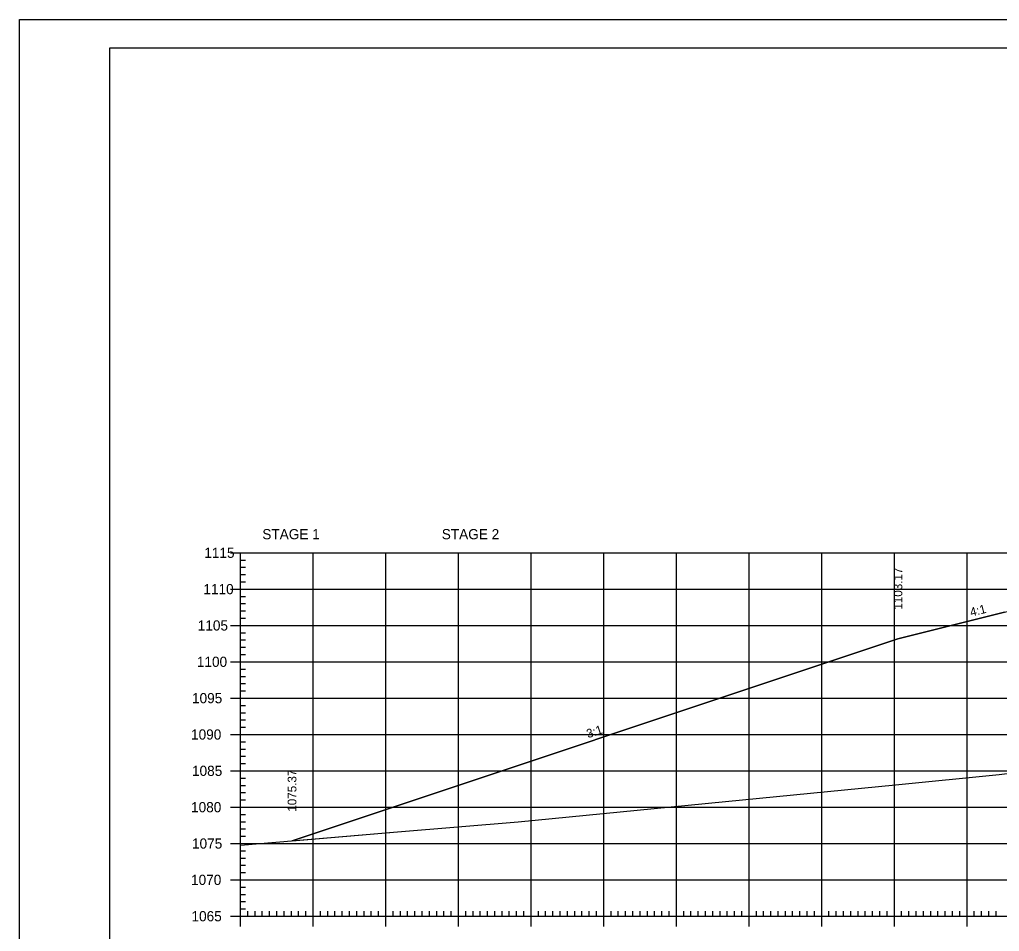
# Model space of a CAD drawing. Extents: x 1322838 to 1324533, y 339903 to 351025.
# Drawn here: x 1323533.3 to 1323668.2, y 343907.6 to 344033.1 of the extents above; entities that cross this region are included whole.
import ezdxf

# ---------------------------------------------------------------- set-up
doc = ezdxf.new("R2010")
doc.units = 0
for name, color, linetype in [('R_Axis', 7, 'Continuous'), ('R_Axis Annot', 7, 'Continuous'), ('R_Border', 7, 'Continuous'), ('R_Exist Surface', 7, 'Continuous'), ('R_Fin Surface', 7, 'Continuous'), ('R_Fin Surface Annot', 7, 'Continuous'), ('R_Grid', 7, 'Continuous'), ('R_No Plot', 7, 'Continuous')]:
    doc.layers.add(name, color=color, linetype=linetype)

msp = doc.modelspace()

# ---------------------------------------------------------------- linework, layer by layer
at = {"layer": 'R_Axis'}
for p, q in [((1323562.32, 343959.72), (1323565.12, 343959.72)), ((1323563.72, 343909.72), (1323563.72, 343959.72)), ((1323563.72, 343958.72), (1323564.42, 343958.72)), ((1323563.72, 343957.72), (1323564.42, 343957.72)), ((1323563.72, 343956.72), (1323564.42, 343956.72)), ((1323563.72, 343955.72), (1323564.42, 343955.72)), ((1323562.32, 343954.72), (1323565.12, 343954.72)), ((1323563.72, 343953.72), (1323564.42, 343953.72)), ((1323563.72, 343952.72), (1323564.42, 343952.72)), ((1323563.72, 343951.72), (1323564.42, 343951.72)), ((1323563.72, 343950.72), (1323564.42, 343950.72)), ((1323562.32, 343949.72), (1323565.12, 343949.72)), ((1323563.72, 343948.72), (1323564.42, 343948.72)), ((1323563.72, 343947.72), (1323564.42, 343947.72)), ((1323563.72, 343946.72), (1323564.42, 343946.72)), ((1323563.72, 343945.72), (1323564.42, 343945.72)), ((1323562.32, 343944.72), (1323565.12, 343944.72)), ((1323563.72, 343943.72), (1323564.42, 343943.72)), ((1323563.72, 343942.72), (1323564.42, 343942.72)), ((1323563.72, 343941.72), (1323564.42, 343941.72)), ((1323562.32, 343939.72), (1323565.12, 343939.72)), ((1323563.72, 343940.72), (1323564.42, 343940.72)), ((1323563.72, 343938.72), (1323564.42, 343938.72)), ((1323563.72, 343937.72), (1323564.42, 343937.72)), ((1323563.72, 343936.72), (1323564.42, 343936.72)), ((1323563.72, 343935.72), (1323564.42, 343935.72)), ((1323562.32, 343934.72), (1323565.12, 343934.72)), ((1323563.72, 343933.72), (1323564.42, 343933.72)), ((1323563.72, 343932.72), (1323564.42, 343932.72)), ((1323563.72, 343931.72), (1323564.42, 343931.72)), ((1323563.72, 343930.72), (1323564.42, 343930.72)), ((1323562.32, 343929.72), (1323565.12, 343929.72)), ((1323563.72, 343928.72), (1323564.42, 343928.72)), ((1323563.72, 343927.72), (1323564.42, 343927.72)), ((1323563.72, 343926.72), (1323564.42, 343926.72)), ((1323562.32, 343924.72), (1323565.12, 343924.72)), ((1323563.72, 343925.72), (1323564.42, 343925.72)), ((1323563.72, 343923.72), (1323564.42, 343923.72)), ((1323563.72, 343922.72), (1323564.42, 343922.72)), ((1323563.72, 343921.72), (1323564.42, 343921.72)), ((1323563.72, 343920.72), (1323564.42, 343920.72)), ((1323562.32, 343919.72), (1323565.12, 343919.72)), ((1323563.72, 343918.72), (1323564.42, 343918.72)), ((1323563.72, 343917.72), (1323564.42, 343917.72)), ((1323563.72, 343916.72), (1323564.42, 343916.72)), ((1323563.72, 343915.72), (1323564.42, 343915.72)), ((1323562.32, 343914.72), (1323565.12, 343914.72)), ((1323563.72, 343913.72), (1323564.42, 343913.72)), ((1323563.72, 343912.72), (1323564.42, 343912.72)), ((1323563.72, 343911.72), (1323564.42, 343911.72)), ((1323563.72, 343908.32), (1323563.72, 343911.12)), ((1323573.72, 343908.32), (1323573.72, 343911.12)), ((1323583.72, 343908.32), (1323583.72, 343911.12)), ((1323593.72, 343908.32), (1323593.72, 343911.12)), ((1323603.72, 343908.32), (1323603.72, 343911.12)), ((1323613.72, 343908.32), (1323613.72, 343911.12)), ((1323623.72, 343908.32), (1323623.72, 343911.12)), ((1323633.72, 343908.32), (1323633.72, 343911.12)), ((1323643.72, 343908.32), (1323643.72, 343911.12)), ((1323653.72, 343908.32), (1323653.72, 343911.12)), ((1323663.72, 343908.32), (1323663.72, 343911.12)), ((1323563.72, 343910.72), (1323564.42, 343910.72)), ((1323564.72, 343909.72), (1323564.72, 343910.42)), ((1323565.72, 343909.72), (1323565.72, 343910.42)), ((1323566.72, 343909.72), (1323566.72, 343910.42)), ((1323567.72, 343909.72), (1323567.72, 343910.42)), ((1323568.72, 343909.72), (1323568.72, 343910.42)), ((1323569.72, 343909.72), (1323569.72, 343910.42)), ((1323570.72, 343909.72), (1323570.72, 343910.42)), ((1323571.72, 343909.72), (1323571.72, 343910.42)), ((1323572.72, 343909.72), (1323572.72, 343910.42)), ((1323574.72, 343909.72), (1323574.72, 343910.42)), ((1323575.72, 343909.72), (1323575.72, 343910.42)), ((1323576.72, 343909.72), (1323576.72, 343910.42)), ((1323577.72, 343909.72), (1323577.72, 343910.42)), ((1323578.72, 343909.72), (1323578.72, 343910.42)), ((1323579.72, 343909.72), (1323579.72, 343910.42)), ((1323580.72, 343909.72), (1323580.72, 343910.42)), ((1323581.72, 343909.72), (1323581.72, 343910.42)), ((1323582.72, 343909.72), (1323582.72, 343910.42)), ((1323584.72, 343909.72), (1323584.72, 343910.42)), ((1323585.72, 343909.72), (1323585.72, 343910.42)), ((1323586.72, 343909.72), (1323586.72, 343910.42)), ((1323587.72, 343909.72), (1323587.72, 343910.42)), ((1323588.72, 343909.72), (1323588.72, 343910.42)), ((1323589.72, 343909.72), (1323589.72, 343910.42)), ((1323590.72, 343909.72), (1323590.72, 343910.42)), ((1323591.72, 343909.72), (1323591.72, 343910.42)), ((1323592.72, 343909.72), (1323592.72, 343910.42)), ((1323594.72, 343909.72), (1323594.72, 343910.42)), ((1323595.72, 343909.72), (1323595.72, 343910.42)), ((1323596.72, 343909.72), (1323596.72, 343910.42)), ((1323597.72, 343909.72), (1323597.72, 343910.42)), ((1323598.72, 343909.72), (1323598.72, 343910.42)), ((1323599.72, 343909.72), (1323599.72, 343910.42)), ((1323600.72, 343909.72), (1323600.72, 343910.42)), ((1323601.72, 343909.72), (1323601.72, 343910.42)), ((1323602.72, 343909.72), (1323602.72, 343910.42)), ((1323604.72, 343909.72), (1323604.72, 343910.42)), ((1323605.72, 343909.72), (1323605.72, 343910.42)), ((1323606.72, 343909.72), (1323606.72, 343910.42)), ((1323607.72, 343909.72), (1323607.72, 343910.42)), ((1323608.72, 343909.72), (1323608.72, 343910.42)), ((1323609.72, 343909.72), (1323609.72, 343910.42)), ((1323610.72, 343909.72), (1323610.72, 343910.42)), ((1323611.72, 343909.72), (1323611.72, 343910.42)), ((1323612.72, 343909.72), (1323612.72, 343910.42)), ((1323614.72, 343909.72), (1323614.72, 343910.42)), ((1323615.72, 343909.72), (1323615.72, 343910.42)), ((1323616.72, 343909.72), (1323616.72, 343910.42)), ((1323617.72, 343909.72), (1323617.72, 343910.42)), ((1323618.72, 343909.72), (1323618.72, 343910.42)), ((1323619.72, 343909.72), (1323619.72, 343910.42)), ((1323620.72, 343909.72), (1323620.72, 343910.42)), ((1323621.72, 343909.72), (1323621.72, 343910.42)), ((1323622.72, 343909.72), (1323622.72, 343910.42)), ((1323624.72, 343909.72), (1323624.72, 343910.42)), ((1323625.72, 343909.72), (1323625.72, 343910.42)), ((1323626.72, 343909.72), (1323626.72, 343910.42)), ((1323627.72, 343909.72), (1323627.72, 343910.42)), ((1323628.72, 343909.72), (1323628.72, 343910.42)), ((1323629.72, 343909.72), (1323629.72, 343910.42)), ((1323630.72, 343909.72), (1323630.72, 343910.42)), ((1323631.72, 343909.72), (1323631.72, 343910.42)), ((1323632.72, 343909.72), (1323632.72, 343910.42)), ((1323634.72, 343909.72), (1323634.72, 343910.42)), ((1323635.72, 343909.72), (1323635.72, 343910.42)), ((1323636.72, 343909.72), (1323636.72, 343910.42)), ((1323637.72, 343909.72), (1323637.72, 343910.42)), ((1323638.72, 343909.72), (1323638.72, 343910.42)), ((1323639.72, 343909.72), (1323639.72, 343910.42)), ((1323640.72, 343909.72), (1323640.72, 343910.42)), ((1323641.72, 343909.72), (1323641.72, 343910.42)), ((1323642.72, 343909.72), (1323642.72, 343910.42)), ((1323644.72, 343909.72), (1323644.72, 343910.42)), ((1323645.72, 343909.72), (1323645.72, 343910.42)), ((1323646.72, 343909.72), (1323646.72, 343910.42)), ((1323647.72, 343909.72), (1323647.72, 343910.42)), ((1323648.72, 343909.72), (1323648.72, 343910.42)), ((1323649.72, 343909.72), (1323649.72, 343910.42)), ((1323650.72, 343909.72), (1323650.72, 343910.42)), ((1323651.72, 343909.72), (1323651.72, 343910.42)), ((1323652.72, 343909.72), (1323652.72, 343910.42)), ((1323654.72, 343909.72), (1323654.72, 343910.42)), ((1323655.72, 343909.72), (1323655.72, 343910.42)), ((1323656.72, 343909.72), (1323656.72, 343910.42)), ((1323657.72, 343909.72), (1323657.72, 343910.42)), ((1323658.72, 343909.72), (1323658.72, 343910.42)), ((1323659.72, 343909.72), (1323659.72, 343910.42)), ((1323660.72, 343909.72), (1323660.72, 343910.42)), ((1323661.72, 343909.72), (1323661.72, 343910.42)), ((1323662.72, 343909.72), (1323662.72, 343910.42)), ((1323664.72, 343909.72), (1323664.72, 343910.42)), ((1323665.72, 343909.72), (1323665.72, 343910.42)), ((1323666.72, 343909.72), (1323666.72, 343910.42)), ((1323667.72, 343909.72), (1323667.72, 343910.42)), ((1323562.32, 343909.72), (1323565.12, 343909.72)), ((1323563.72, 343909.72), (1323843.72, 343909.72))]:
    msp.add_line(p, q, dxfattribs=at)
at = {"layer": 'R_Border'}
for p, q in [((1323545.72, 344029.18), (1323861.9, 344029.18)), ((1323545.72, 343823.72), (1323545.72, 344029.18))]:
    msp.add_line(p, q, dxfattribs=at)
at = {"layer": 'R_Exist Surface'}
msp.add_lwpolyline([(1323563.72, 343919.49), (1323585.31, 343921.31), (1323601.94, 343922.71), (1323653.86, 343927.81), (1323668.16, 343929.23), (1323673.21, 343929.86)], dxfattribs=at)
at = {"layer": 'R_Fin Surface'}
msp.add_lwpolyline([(1323570.81, 343920.09), (1323654.21, 343947.89), (1323654.22, 343947.89), (1323668.87, 343951.55), (1323676.22, 343953.39), (1323682.22, 343953.11), (1323682.68, 343953.09), (1323684.22, 343953.02), (1323684.22, 343953.02), (1323693.15, 343952.61), (1323713.72, 343951.66), (1323713.72, 343951.66), (1323743.22, 343950.29), (1323745.22, 343950.2), (1323751.22, 343949.92), (1323754.66, 343949.06), (1323757.18, 343948.43), (1323773.22, 343944.42), (1323779.78, 343942.23), (1323782.52, 343941.32)], dxfattribs=at)
at = {"layer": 'R_Grid'}
for p, q in [((1323563.72, 343959.72), (1323843.72, 343959.72)), ((1323563.72, 343909.72), (1323563.72, 343959.72)), ((1323573.72, 343909.72), (1323573.72, 343959.72)), ((1323583.72, 343909.72), (1323583.72, 343959.72)), ((1323593.72, 343909.72), (1323593.72, 343959.72)), ((1323603.72, 343909.72), (1323603.72, 343959.72)), ((1323613.72, 343909.72), (1323613.72, 343959.72)), ((1323623.72, 343909.72), (1323623.72, 343959.72)), ((1323633.72, 343909.72), (1323633.72, 343959.72)), ((1323643.72, 343909.72), (1323643.72, 343959.72)), ((1323653.72, 343909.72), (1323653.72, 343959.72)), ((1323663.72, 343909.72), (1323663.72, 343959.72)), ((1323563.72, 343954.72), (1323843.72, 343954.72)), ((1323563.72, 343949.72), (1323843.72, 343949.72)), ((1323563.72, 343944.72), (1323843.72, 343944.72)), ((1323563.72, 343939.72), (1323843.72, 343939.72)), ((1323563.72, 343934.72), (1323843.72, 343934.72)), ((1323563.72, 343929.72), (1323843.72, 343929.72)), ((1323563.72, 343924.72), (1323843.72, 343924.72)), ((1323563.72, 343919.72), (1323843.72, 343919.72)), ((1323563.72, 343914.72), (1323843.72, 343914.72)), ((1323563.72, 343909.72), (1323843.72, 343909.72))]:
    msp.add_line(p, q, dxfattribs=at)
at = {"layer": 'R_No Plot'}
msp.add_line((1323533.31, 344033.07), (1323866.65, 344033.07), dxfattribs=at)
for points in [[(1323533.31, 344033.07), (1323866.65, 344033.07), (1323866.65, 343819.74), (1323533.31, 343819.74)], [(1323779.64, 344029.18), (1323799.26, 344029.18), (1323799.26, 344019.3), (1323815.37, 344019.3), (1323838.57, 344019.3), (1323838.57, 343986.63), (1323861.77, 343986.63), (1323861.9, 343823.72), (1323545.72, 343823.72), (1323545.72, 344029.18)]]:
    msp.add_lwpolyline(points, close=True, dxfattribs=at)
msp.add_lwpolyline([(1323668.87, 343951.55), (1323654.22, 343947.89), (1323654.21, 343947.89), (1323570.81, 343920.09), (1323585.31, 343921.31), (1323601.94, 343922.71), (1323653.86, 343927.81), (1323668.16, 343929.23), (1323673.21, 343929.86)], dxfattribs=at)

# ---------------------------------------------------------------- texts
at = {"layer": 'R_Axis Annot'}
for s, p in [('STAGE 1', (1323566.72, 343961.58)), ('STAGE 2', (1323591.42, 343961.58)), ('1115', (1323558.73, 343959.02)), ('1110', (1323558.61, 343954.02)), ('1105', (1323557.83, 343949.02)), ('1100', (1323557.71, 343944.02)), ('1095', (1323557.04, 343939.02)), ('1090', (1323556.91, 343934.02)), ('1085', (1323557.04, 343929.02)), ('1080', (1323556.91, 343924.02)), ('1075', (1323557.04, 343919.02)), ('1070', (1323556.91, 343914.02)), ('1065', (1323556.97, 343909.02))]:
    msp.add_text(s, height=1.4, dxfattribs=at).set_placement(p)
at = {"layer": 'R_Fin Surface Annot'}
for s, rotation, p in [('1103.17', 90, (1323654.82, 343951.89)), ('4:1', 14.0358, (1323664.29, 343950.93)), ('3:1', 18.4355, (1323611.56, 343934.2)), ('1075.37', 90, (1323571.41, 343924.09))]:
    msp.add_text(s, height=1.2, rotation=rotation, dxfattribs=at).set_placement(p)

doc.saveas('drawing.dxf')
